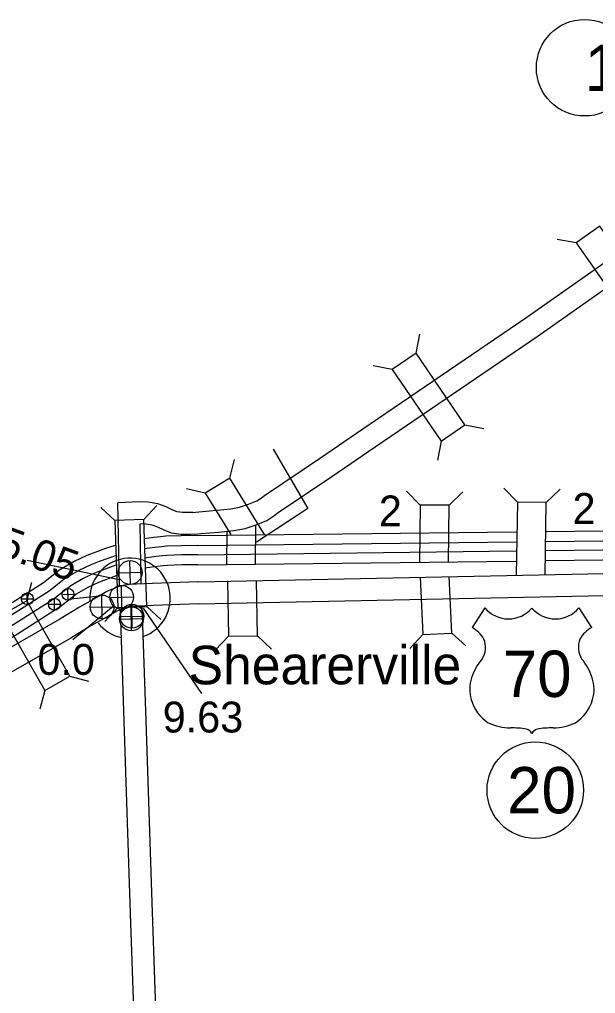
# Model space of a CAD drawing. Extents: x -939622 to -934222, y 1383701 to 1385301.
# Drawn here: x -935625.37 to -935601.74, y 1384382.28 to 1384422.25 of the extents above; entities that cross this region are included whole.
import ezdxf

# ---------------------------------------------------------------- set-up
doc = ezdxf.new("R2010")
doc.units = 0
for name, color, linetype in [('10', 7, 'Continuous'), ('15', 7, 'Continuous'), ('19', 7, 'Continuous'), ('2', 7, 'Continuous'), ('20', 7, 'Continuous'), ('22', 7, 'Continuous'), ('25', 7, 'Continuous'), ('26', 7, 'Continuous'), ('27', 7, 'Continuous'), ('Level 15', 7, 'Continuous'), ('Level 19', 7, 'Continuous'), ('Level 2', 7, 'Continuous'), ('Level 20', 7, 'Continuous'), ('Level 24', 7, 'Continuous'), ('Level 25', 7, 'Continuous'), ('Level 26', 7, 'Continuous')]:
    doc.layers.add(name, color=color, linetype=linetype)

msp = doc.modelspace()

# ---------------------------------------------------------------- linework, layer by layer
at = {"layer": '10'}
for points in [[(-935609.997, 1384406.333), (-935604.596, 1384410.014), (-935598.988, 1384413.952), (-935596.185, 1384415.74), (-935593.118, 1384417.624), (-935590.082, 1384419.428), (-935589.582, 1384419.727)], [(-935609.49, 1384405.59), (-935604.084, 1384409.274), (-935598.488, 1384413.204), (-935595.708, 1384414.977), (-935592.653, 1384416.854), (-935589.621, 1384418.655), (-935589.55, 1384418.698)], [(-935615.317, 1384402.723), (-935613.054, 1384404.24), (-935611.28, 1384405.457), (-935609.998, 1384406.333)], [(-935614.754, 1384402.017), (-935612.548, 1384403.495), (-935610.772, 1384404.714), (-935609.49, 1384405.59)], [(-935618.241, 1384402.025), (-935618.378, 1384402.017), (-935618.683, 1384402.022), (-935618.905, 1384402.05), (-935619.072, 1384402.116), (-935619.348, 1384402.248), (-935619.696, 1384402.376), (-935620.087, 1384402.442), (-935620.457, 1384402.458), (-935621.325, 1384402.421)], [(-935618.281, 1384402.022), (-935618.008, 1384402.049), (-935617.271, 1384402.11), (-935616.701, 1384402.165), (-935616.342, 1384402.236), (-935615.975, 1384402.358), (-935615.636, 1384402.5), (-935615.447, 1384402.615), (-935615.315, 1384402.72)], [(-935621.269, 1384398.996), (-935621.33, 1384402.418)], [(-935618.19, 1384401.126), (-935617.926, 1384401.153), (-935617.191, 1384401.213), (-935616.57, 1384401.274), (-935616.112, 1384401.364), (-935615.659, 1384401.515), (-935615.225, 1384401.696), (-935614.93, 1384401.876), (-935614.754, 1384402.017)], [(-935620.371, 1384399.087), (-935620.414, 1384401.548)], [(-935618.19, 1384401.126), (-935618.36, 1384401.117), (-935618.746, 1384401.123), (-935619.132, 1384401.171), (-935619.433, 1384401.292), (-935619.698, 1384401.418), (-935619.928, 1384401.503), (-935620.181, 1384401.545), (-935620.411, 1384401.555)]]:
    msp.add_lwpolyline(points, dxfattribs=at)
at = {"layer": '15'}
for points in [[(-935618.05, 1384399.174), (-935592.034, 1384399.711)], [(-935618.05, 1384399.174), (-935619.915, 1384399.1), (-935620.566, 1384399.073), (-935620.85, 1384399.059), (-935621.054, 1384399.035), (-935621.196, 1384399.008), (-935621.361, 1384398.961), (-935621.785, 1384398.772), (-935622.064, 1384398.61)], [(-935618.032, 1384398.274), (-935592.015, 1384398.811)], [(-935618.014, 1384398.275), (-935619.879, 1384398.2), (-935620.526, 1384398.174), (-935620.774, 1384398.162), (-935620.916, 1384398.145), (-935620.988, 1384398.131), (-935621.053, 1384398.113), (-935621.267, 1384398.017)], [(-935620.347, 1384398.177), (-935620.187, 1384393.485), (-935619.939, 1384386.008)], [(-935621.242, 1384398.02), (-935621.087, 1384393.455), (-935620.838, 1384385.978)], [(-935620.838, 1384385.978), (-935620.72, 1384382.411), (-935620.514, 1384377.031), (-935620.335, 1384371.495), (-935620.121, 1384365.141), (-935619.971, 1384359.077), (-935619.776, 1384353.215), (-935619.62, 1384348.885), (-935619.268, 1384342.918), (-935619.083, 1384336.917), (-935618.969, 1384333.491), (-935618.755, 1384327.716), (-935618.599, 1384323.418), (-935618.581, 1384322.766), (-935618.589, 1384322.564), (-935618.596, 1384322.488), (-935618.608, 1384322.354), (-935618.621, 1384322.248), (-935618.68, 1384322.064), (-935618.774, 1384321.777)], [(-935619.939, 1384386.008), (-935619.821, 1384382.444), (-935619.614, 1384377.063), (-935619.436, 1384371.525), (-935619.222, 1384365.168), (-935619.072, 1384359.103)]]:
    msp.add_lwpolyline(points, dxfattribs=at)
at = {"layer": '19'}
for points in [[(-935618.08, 1384401.074), (-935604.975, 1384401.229)], [(-935603.751, 1384401.243), (-935592.122, 1384401.38)], [(-935618.081, 1384401.074), (-935618.741, 1384401.066), (-935619.363, 1384401.044), (-935619.587, 1384401.026), (-935619.864, 1384400.997), (-935620.264, 1384400.941)], [(-935603.757, 1384400.83), (-935592.137, 1384400.967)], [(-935621.443, 1384400.665), (-935621.839, 1384400.536), (-935622.238, 1384400.391), (-935622.604, 1384400.252), (-935623.126, 1384400.003), (-935623.714, 1384399.662), (-935624.391, 1384399.127), (-935625.822, 1384398.218)], [(-935618.076, 1384400.662), (-935618.731, 1384400.653), (-935619.339, 1384400.632), (-935619.549, 1384400.616), (-935619.814, 1384400.587), (-935620.25, 1384400.527)], [(-935618.075, 1384400.662), (-935604.981, 1384400.816)], [(-935618.071, 1384400.287), (-935604.993, 1384400.441)], [(-935603.775, 1384400.455), (-935592.132, 1384400.593)], [(-935621.429, 1384400.246), (-935622.095, 1384400.004), (-935622.442, 1384399.873), (-935622.933, 1384399.638), (-935623.482, 1384399.32), (-935624.152, 1384398.79), (-935624.899, 1384398.315)], [(-935618.071, 1384400.287), (-935618.722, 1384400.278), (-935619.318, 1384400.258), (-935619.514, 1384400.242), (-935619.768, 1384400.215), (-935620.236, 1384400.15)], [(-935603.775, 1384400.043), (-935592.127, 1384400.18)], [(-935621.415, 1384399.852), (-935621.964, 1384399.653), (-935622.294, 1384399.528), (-935622.758, 1384399.306), (-935623.27, 1384399.009), (-935623.934, 1384398.484), (-935624.064, 1384398.402)], [(-935618.066, 1384399.874), (-935618.713, 1384399.866), (-935619.294, 1384399.846), (-935619.476, 1384399.832), (-935619.718, 1384399.805), (-935620.222, 1384399.736)], [(-935618.066, 1384399.874), (-935605.005, 1384400.028)], [(-935621.4, 1384399.426), (-935622.132, 1384399.148), (-935622.565, 1384398.94), (-935623.038, 1384398.667), (-935623.274, 1384398.48)]]:
    msp.add_lwpolyline(points, dxfattribs=at)
at = {"layer": '2'}
msp.add_lwpolyline([(-935623.274, 1384398.479), (-935622.063, 1384398.604)], dxfattribs=at)
at = {"layer": '20'}
for p, q in [((-935602.534, 1384413.089), (-935603.314, 1384413.226)), ((-935609.097, 1384408.558), (-935608.95, 1384409.336)), ((-935610.079, 1384407.889), (-935610.857, 1384408.037)), ((-935607.091, 1384405.613), (-935606.312, 1384405.465)), ((-935608.072, 1384404.944), (-935608.22, 1384404.166)), ((-935616.737, 1384403.43), (-935616.553, 1384404.2)), ((-935616.737, 1384403.43), (-935617.749, 1384402.808)), ((-935615.318, 1384401.123), (-935616.737, 1384403.43)), ((-935617.749, 1384402.808), (-935618.519, 1384402.992)), ((-935608.933, 1384402.326), (-935609.488, 1384402.891)), ((-935607.745, 1384402.315), (-935607.18, 1384402.871)), ((-935604.942, 1384402.444), (-935605.494, 1384403.012)), ((-935603.754, 1384402.426), (-935603.186, 1384402.978)), ((-935617.749, 1384402.808), (-935616.705, 1384401.11)), ((-935604.942, 1384402.444), (-935604.987, 1384399.442)), ((-935603.754, 1384402.426), (-935604.942, 1384402.444)), ((-935621.458, 1384401.686), (-935622.037, 1384402.226)), ((-935620.27, 1384401.727), (-935619.73, 1384402.306)), ((-935608.933, 1384402.326), (-935608.953, 1384399.975)), ((-935607.745, 1384402.315), (-935608.933, 1384402.326)), ((-935607.765, 1384399.975), (-935607.745, 1384402.315)), ((-935603.799, 1384399.466), (-935603.754, 1384402.426)), ((-935616.857, 1384401.236), (-935616.876, 1384399.898)), ((-935615.688, 1384399.916), (-935615.666, 1384401.501)), ((-935615.6, 1384396.963), (-935615.645, 1384399.234)), ((-935608.933, 1384399.366), (-935608.823, 1384397.018)), ((-935607.636, 1384397.074), (-935607.746, 1384399.396)), ((-935619.867, 1384399.129), (-935619.853, 1384399.115)), ((-935616.832, 1384399.21), (-935616.788, 1384396.939)), ((-935621.334, 1384398.124), (-935621.874, 1384397.545)), ((-935620.146, 1384398.165), (-935619.567, 1384397.625)), ((-935616.788, 1384396.939), (-935617.337, 1384396.368)), ((-935616.788, 1384396.939), (-935615.6, 1384396.963)), ((-935615.6, 1384396.963), (-935615.029, 1384396.414)), ((-935608.823, 1384397.018), (-935609.356, 1384396.432)), ((-935608.823, 1384397.018), (-935607.636, 1384397.074)), ((-935607.636, 1384397.074), (-935607.05, 1384396.541))]:
    msp.add_line(p, q, dxfattribs=at)
for points in [[(-935599.514, 1384410.856), (-935601.562, 1384413.772), (-935602.534, 1384413.089), (-935600.486, 1384410.173)], [(-935607.091, 1384405.613), (-935609.097, 1384408.558), (-935610.079, 1384407.889), (-935608.072, 1384404.944)], [(-935620.146, 1384398.165), (-935620.27, 1384401.727), (-935621.458, 1384401.686), (-935621.334, 1384398.124)]]:
    msp.add_lwpolyline(points, close=True, dxfattribs=at)
msp.add_lwpolyline([(-935614.957, 1384404.616), (-935613.534, 1384402.187), (-935615.651, 1384400.798)], dxfattribs=at)
at = {"layer": '22'}
for p, q in [((-935606.275, 1384398.104), (-935606.794, 1384397.301)), ((-935602.414, 1384398.104), (-935601.895, 1384397.301))]:
    msp.add_line(p, q, dxfattribs=at)
for centre, radius, start, end in [((-935605.308, 1384398.918), 1.264, 220.075, 319.6701), ((-935603.381, 1384398.918), 1.264, 220.3299, 319.925), ((-935607.473, 1384396.135), 1.349, 30.7809, 59.9883), ((-935601.217, 1384396.135), 1.349, 120.0117, 149.2191), ((-935607.176, 1384396.491), 0.925, 328.8105, 21.2108), ((-935601.514, 1384396.491), 0.925, 158.7892, 211.1895), ((-935604.758, 1384394.595), 2.157, 138.9565, 162.6913), ((-935603.932, 1384394.595), 2.157, 17.3087, 41.0435), ((-935605.47, 1384394.772), 1.426, 160.9576, 197.3819), ((-935603.22, 1384394.772), 1.426, 342.6181, 19.0424), ((-935605.238, 1384394.776), 1.65, 195.1074, 237.1312), ((-935603.452, 1384394.776), 1.65, 302.8688, 344.8926), ((-935605.207, 1384395.296), 2.118, 244.0771, 269.5779), ((-935603.482, 1384395.296), 2.118, 270.4221, 295.9229), ((-935605.158, 1384389.298), 3.88, 81.1942, 90.9539), ((-935604.673, 1384392.777), 0.372, 28.0342, 72.9864), ((-935604.017, 1384392.777), 0.372, 107.0136, 151.9658), ((-935603.531, 1384389.298), 3.88, 89.0461, 98.8058)]:
    msp.add_arc(centre, radius, start, end, dxfattribs=at)
at = {"layer": '25'}
for p, q in [((-935625.058, 1384400.069), (-935621.275, 1384399.271)), ((-935623.184, 1384396.807), (-935621.518, 1384398.195)), ((-935620.289, 1384398.091), (-935617.908, 1384394.591))]:
    msp.add_line(p, q, dxfattribs=at)
at = {"layer": '26'}
for p, q in [((-935620.817, 1384399.068), (-935620.84, 1384400.045)), ((-935621.317, 1384399.545), (-935620.34, 1384399.568)), ((-935623.373, 1384398.418), (-935623.384, 1384398.906)), ((-935621.167, 1384398.052), (-935621.19, 1384399.029)), ((-935625.288, 1384398.471), (-935624.8, 1384398.482)), ((-935625.039, 1384398.232), (-935625.05, 1384398.72)), ((-935623.623, 1384398.656), (-935623.135, 1384398.668)), ((-935621.667, 1384398.529), (-935620.69, 1384398.552)), ((-935620.768, 1384397.168), (-935620.791, 1384398.144)), ((-935621.268, 1384397.645), (-935620.291, 1384397.667))]:
    msp.add_line(p, q, dxfattribs=at)
for centre, radius in [((-935620.829, 1384399.557), 0.488), ((-935623.379, 1384398.662), 0.244), ((-935621.178, 1384398.54), 0.488), ((-935625.044, 1384398.476), 0.244), ((-935620.779, 1384397.656), 0.488)]:
    msp.add_circle(centre, radius, dxfattribs=at)
at = {"layer": '27'}
for centre in [(-935602.182, 1384420.273), (-935604.206, 1384390.623)]:
    msp.add_circle(centre, 1.98, dxfattribs=at)
at = {"layer": 'Level 15'}
for points in [[(-935622.09, 1384398.595), (-935622.126, 1384398.574), (-935622.902, 1384398.141), (-935623.719, 1384397.638), (-935626.468, 1384396.062), (-935628.96, 1384394.592), (-935631.66, 1384392.865), (-935633.374, 1384391.779), (-935633.857, 1384391.507), (-935634.364, 1384391.22), (-935634.728, 1384391.001)], [(-935620.76, 1384398.163), (-935620.774, 1384398.162), (-935620.916, 1384398.145), (-935620.988, 1384398.131), (-935621.053, 1384398.113), (-935621.375, 1384397.969), (-935621.681, 1384397.792), (-935622.446, 1384397.364), (-935623.259, 1384396.864), (-935626.015, 1384395.284)], [(-935621.243, 1384398.034), (-935621.087, 1384393.455), (-935620.838, 1384385.978)], [(-935620.348, 1384398.194), (-935620.187, 1384393.485), (-935619.939, 1384386.008)], [(-935620.838, 1384385.978), (-935620.72, 1384382.411), (-935620.514, 1384377.031), (-935620.335, 1384371.495), (-935620.121, 1384365.141), (-935619.971, 1384359.077), (-935619.776, 1384353.215), (-935619.62, 1384348.885), (-935619.268, 1384342.918), (-935619.083, 1384336.917), (-935618.969, 1384333.491), (-935618.755, 1384327.716), (-935618.599, 1384323.418), (-935618.581, 1384322.766), (-935618.589, 1384322.564), (-935618.596, 1384322.488), (-935618.608, 1384322.354), (-935618.621, 1384322.248), (-935618.68, 1384322.064), (-935618.778, 1384321.764)], [(-935619.939, 1384386.008), (-935619.821, 1384382.444), (-935619.614, 1384377.063), (-935619.436, 1384371.525), (-935619.222, 1384365.168), (-935619.072, 1384359.103), (-935618.877, 1384353.246), (-935618.721, 1384348.928), (-935618.369, 1384342.958), (-935618.183, 1384336.946), (-935618.07, 1384333.523), (-935617.855, 1384327.749), (-935617.7, 1384323.446), (-935617.681, 1384322.761), (-935617.691, 1384322.506), (-935617.7, 1384322.407), (-935617.713, 1384322.258), (-935617.732, 1384322.108)]]:
    msp.add_lwpolyline(points, dxfattribs=at)
at = {"layer": 'Level 19'}
for points in [[(-935623.281, 1384398.475), (-935623.695, 1384398.148), (-935625.65, 1384396.905), (-935626.561, 1384396.346), (-935627.773, 1384395.556), (-935629.015, 1384394.762), (-935629.893, 1384394.166), (-935630.866, 1384393.549), (-935631.849, 1384392.895), (-935632.809, 1384392.282), (-935633.656, 1384391.734), (-935634.589, 1384391.101), (-935635.129, 1384390.747), (-935635.545, 1384390.505), (-935635.895, 1384390.33), (-935636.286, 1384390.166), (-935636.59, 1384390.067), (-935637.255, 1384389.812), (-935637.708, 1384389.676), (-935638.387, 1384389.56), (-935638.92, 1384389.502), (-935639.42, 1384389.471), (-935639.618, 1384389.45)], [(-935624.915, 1384398.305), (-935626.067, 1384397.573), (-935626.982, 1384397.012), (-935628.2, 1384396.218), (-935629.449, 1384395.419), (-935630.325, 1384394.824), (-935631.295, 1384394.21), (-935632.28, 1384393.555), (-935633.235, 1384392.944), (-935634.091, 1384392.391), (-935635.026, 1384391.756), (-935635.544, 1384391.417), (-935635.919, 1384391.199), (-935636.224, 1384391.047), (-935636.561, 1384390.905), (-935636.853, 1384390.81), (-935637.51, 1384390.558), (-935637.888, 1384390.444), (-935638.496, 1384390.34), (-935638.987, 1384390.287), (-935639.486, 1384390.256), (-935639.692, 1384390.234)], [(-935624.075, 1384398.395), (-935625.868, 1384397.255), (-935626.781, 1384396.695), (-935627.997, 1384395.903), (-935629.242, 1384395.106), (-935630.119, 1384394.511), (-935631.091, 1384393.895), (-935632.075, 1384393.241), (-935633.032, 1384392.629), (-935633.884, 1384392.078), (-935634.818, 1384391.444), (-935635.346, 1384391.098), (-935635.741, 1384390.868), (-935636.068, 1384390.706), (-935636.43, 1384390.553), (-935636.728, 1384390.456), (-935637.389, 1384390.203), (-935637.803, 1384390.078), (-935638.444, 1384389.969), (-935638.955, 1384389.913), (-935639.454, 1384389.882), (-935639.649, 1384389.861)]]:
    msp.add_lwpolyline(points, dxfattribs=at)
at = {"layer": 'Level 2'}
msp.add_lwpolyline([(-935623.268, 1384398.48), (-935622.102, 1384398.6)], dxfattribs=at)
at = {"layer": 'Level 20'}
for p, q in [((-935625.071, 1384398.398), (-935624.863, 1384399.162)), ((-935623.298, 1384395.306), (-935622.534, 1384395.099)), ((-935624.329, 1384394.715), (-935624.536, 1384393.951))]:
    msp.add_line(p, q, dxfattribs=at)
msp.add_lwpolyline([(-935626.101, 1384397.807), (-935624.329, 1384394.715), (-935623.298, 1384395.306), (-935625.071, 1384398.398)], close=True, dxfattribs=at)
at = {"layer": 'Level 24'}
for start, end in [(288.7498, 183.4833), (217.1709, 256.9563)]:
    msp.add_arc((-935620.832, 1384398.494), 1.65, start, end, dxfattribs=at)
at = {"layer": 'Level 26'}
for p, q in [((-935623.934, 1384398.012), (-935623.937, 1384398.5)), ((-935621.981, 1384397.653), (-935621.987, 1384398.63)), ((-935624.18, 1384398.254), (-935623.692, 1384398.257)), ((-935622.473, 1384398.139), (-935621.496, 1384398.144)), ((-935620.753, 1384397.272), (-935620.759, 1384398.249)), ((-935621.245, 1384397.758), (-935620.268, 1384397.763))]:
    msp.add_line(p, q, dxfattribs=at)
for centre, radius in [((-935623.936, 1384398.256), 0.244), ((-935621.984, 1384398.142), 0.488), ((-935620.756, 1384397.761), 0.488)]:
    msp.add_circle(centre, radius, dxfattribs=at)

# ---------------------------------------------------------------- texts
at = {"layer": '20'}
for p in [(-935602.677, 1384401.553), (-935610.625, 1384401.449)]:
    msp.add_text('2', height=1.267, dxfattribs=at).set_placement(p)
at = {"layer": '22'}
msp.add_text('70', height=1.9008, dxfattribs=at).set_placement((-935605.545, 1384394.45))
at = {"layer": '25'}
for s, p in [('0.0', (-935624.632, 1384395.356)), ('9.63', (-935619.492, 1384392.991))]:
    msp.add_text(s, height=1.2672, dxfattribs=at).set_placement(p)
at = {"layer": '27'}
for s, height, p in [('1', 1.901, (-935602.182, 1384419.323)), ('20', 1.9008, (-935605.363, 1384389.673))]:
    msp.add_text(s, height=height, dxfattribs=at).set_placement(p)
at = {"layer": 'Level 24'}
msp.add_text('Shearerville', height=1.584, dxfattribs=at).set_placement((-935618.429, 1384394.968))
at = {"layer": 'Level 25'}
msp.add_text('25.05', height=1.2672, rotation=340, dxfattribs=at).set_placement((-935627.234, 1384400.62))

doc.saveas('drawing.dxf')
